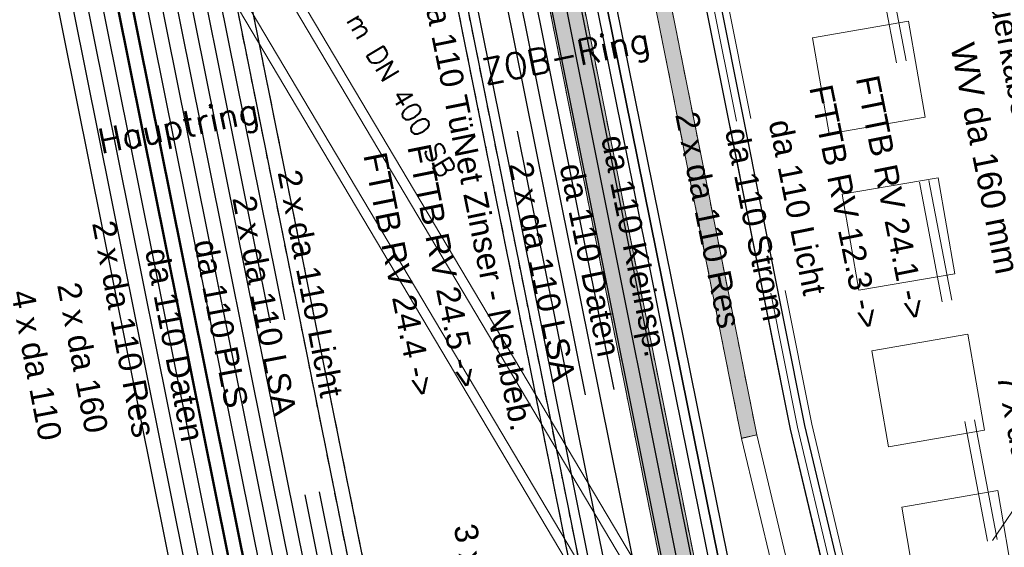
# Model space of a CAD drawing. Header units: metres. Extents: x -502 to 161, y -108 to 174.
# Tile 608 of 776: x -66.86 to -56.75, y 4.96 to 10.38. Entities that reach past the tile are written whole.
import ezdxf

# ---------------------------------------------------------------- set-up
doc = ezdxf.new("R2010")
doc.units = ezdxf.units.M
doc.header["$LTSCALE"] = 0.1
for name, pattern in [('123', [25.001, 12.501, -12.5]), ('2-1', [0.17, 0.06, -0.025, 0.06, -0.025]), ('237', [93, 75, -18]), ('3', [0.27, 0.1, -0.035, 0.1, -0.035]), ('85', [0.137505, 0.100005, -0.0125, 0.0125, -0.0125])]:
    doc.linetypes.add(name, pattern=pattern)
for name, color, linetype in [('BRI31-005.06-5f07-Koordinierung Lageplan 4. BA ZOB Fernbusbahnh', 7, 'Continuous'), ('BRI31-005.07-5f08-Koordinierung Lageplan 4. BA Radstation - Seeterrasse 2023-05-31', 7, 'Continuous'), ('BRI32-005.02-5f05-Koordinierung Schemaplan 4 BA ZOB Teilbereich', 7, 'Continuous'), ('BRI32-005.03-5f06-Koordinierung Schemaplan 4 BA ZOB Teilbereich 2 Ost - Bahnhofsallee 2023-01-21', 7, 'Continuous')]:
    doc.layers.add(name, color=color, linetype=linetype)
doc.styles.add('Arial', font='arial.ttf')
doc.styles.add('Txt', font='txt_____.ttf')

msp = doc.modelspace()

# ---------------------------------------------------------------- hatches: boundary and pattern name
at = {"layer": 'BRI31-005.07-5f08-Koordinierung Lageplan 4. BA Radstation - Seeterrasse 2023-05-31', "linetype": 'Continuous', "lineweight": 0, "true_color": 0x00ffff, "transparency": 33554687}
h = msp.add_hatch(color=4, dxfattribs=at)
edge = h.paths.add_edge_path()
edge.add_line((-59.291, 6.115), (-59.447, 6.081))
edge.add_line((-59.447, 6.081), (-61.683, 17.284))
edge.add_line((-61.683, 17.284), (-61.683, 17.284))
edge.add_arc((-81.296, 13.37), 20, 11.2869, 20.7408)
edge.add_line((-62.592, 20.452), (-62.592, 20.452))
edge.add_line((-62.592, 20.452), (-62.592, 20.452))
edge.add_arc((-43.739, 27.592), 20.16, 191.2869, 200.7407, ccw=False)
edge.add_line((-63.509, 23.646), (-63.509, 23.646))
edge.add_line((-63.509, 23.646), (-65.93, 35.78))
edge.add_line((-65.93, 35.78), (-65.774, 35.811))
edge.add_line((-65.774, 35.811), (-63.352, 23.677))
edge.add_arc((-43.739, 27.592), 20, 191.2869, 200.7408)
edge.add_line((-62.443, 20.509), (-62.443, 20.509))
edge.add_arc((-81.296, 13.37), 20.16, 11.2869, 20.7407, ccw=False)
edge.add_line((-61.526, 17.315), (-61.526, 17.315))
edge.add_line((-61.526, 17.315), (-59.291, 6.115))
h = msp.add_hatch(color=4, dxfattribs=at)
edge = h.paths.add_edge_path()
edge.add_line((-59.291, 6.115), (-59.447, 6.081))
edge.add_line((-59.447, 6.081), (-61.683, 17.284))
edge.add_line((-61.683, 17.284), (-61.683, 17.284))
edge.add_arc((-81.296, 13.37), 20, 11.2869, 20.7408)
edge.add_line((-62.592, 20.452), (-62.592, 20.452))
edge.add_line((-62.592, 20.452), (-62.592, 20.452))
edge.add_arc((-43.739, 27.592), 20.16, 191.2869, 200.7407, ccw=False)
edge.add_line((-63.509, 23.646), (-63.509, 23.646))
edge.add_line((-63.509, 23.646), (-65.93, 35.78))
edge.add_line((-65.93, 35.78), (-65.774, 35.811))
edge.add_line((-65.774, 35.811), (-63.352, 23.677))
edge.add_arc((-43.739, 27.592), 20, 191.2869, 200.7408)
edge.add_line((-62.443, 20.509), (-62.443, 20.509))
edge.add_arc((-81.296, 13.37), 20.16, 11.2869, 20.7407, ccw=False)
edge.add_line((-61.526, 17.315), (-61.526, 17.315))
edge.add_line((-61.526, 17.315), (-59.291, 6.115))

# ---------------------------------------------------------------- linework, layer by layer
at = {"layer": 'BRI31-005.06-5f07-Koordinierung Lageplan 4. BA ZOB Fernbusbahnh', "color": 5, "linetype": 'Continuous', "lineweight": 30, "true_color": 0x0000ff, "transparency": 33554687, "flags": 128}
msp.add_lwpolyline([(-66.18, 40.66), (-64.491, 32.194), (-64.481, 32.145), (-62.813, 23.785, 0.051261), (-62.098, 21.47, -0.05126), (-61.383, 19.155), (-58.8, 6.211), (-57.217, -0.43), (-55.852, -7.41, -0.417279)], format="xyb", dxfattribs=at)
at = {"layer": 'BRI31-005.07-5f08-Koordinierung Lageplan 4. BA Radstation - Seeterrasse 2023-05-31', "color": 7, "linetype": '85', "lineweight": 13, "transparency": 33554687}
for p, q in [((-59.752, 3.942), (-73.454, 72.543)), ((-59.752, 3.942), (-73.454, 72.543)), ((-73.798, 72.476), (-60.096, 3.873)), ((-73.798, 72.476), (-60.096, 3.873))]:
    msp.add_line(p, q, dxfattribs=at)
at = {"layer": 'BRI31-005.07-5f08-Koordinierung Lageplan 4. BA Radstation - Seeterrasse 2023-05-31', "color": 3, "linetype": 'Continuous', "lineweight": 30, "true_color": 0x00ff00, "transparency": 33554687, "flags": 128}
for points in [[(-63.487, -2.006), (-67.264, 16.755), (-67.264, 16.755, 0.051902), (-67.763, 18.351), (-67.763, 18.351), (-68.081, 19.019), (-71.68, 23.238), (-71.951, 24.707), (-71.951, 24.707, -0.064346), (-72.134, 28.086), (-72.134, 28.086), (-72.134, 28.086, 0.039055), (-72.141, 29.77), (-72.141, 29.77, -0.03959), (-72.146, 31.715, 0.03959), (-72.151, 33.565), (-72.373, 36.279, 0.02882), (-72.599, 37.888), (-76.916, 59.518, 0.036243), (-79.083, 67.362), (-77.674, 71.515), (-79.575, 81.065), (-80.519, 81.695), (-92.79, 77.956)], [(-63.487, -2.006), (-67.264, 16.755), (-67.264, 16.755, 0.051902), (-67.763, 18.351), (-67.763, 18.351), (-68.081, 19.019), (-71.68, 23.238), (-71.951, 24.707), (-71.951, 24.707, -0.064346), (-72.134, 28.086), (-72.134, 28.086), (-72.134, 28.086, 0.039055), (-72.141, 29.77), (-72.141, 29.77, -0.03959), (-72.146, 31.715, 0.03959), (-72.151, 33.565), (-72.373, 36.279, 0.02882), (-72.599, 37.888), (-76.916, 59.518, 0.036243), (-79.083, 67.362), (-77.674, 71.515), (-79.575, 81.065), (-80.519, 81.695), (-92.79, 77.956)], [(-63.933, -2.07), (-67.706, 16.666), (-67.706, 16.666, 0.051336), (-68.169, 18.158), (-68.169, 18.158), (-68.462, 18.772), (-72.1, 23.037), (-72.394, 24.626), (-72.394, 24.626, -0.064346), (-72.583, 28.119), (-72.583, 28.119, 0.039055), (-72.589, 29.734, -0.03959), (-72.594, 31.75), (-72.594, 31.75, 0.03959), (-72.599, 33.528), (-72.599, 33.528), (-72.821, 36.242, 0.02882), (-73.04, 37.799), (-77.357, 59.43, 0.036944), (-79.559, 67.358), (-78.139, 71.545), (-79.98, 80.794), (-80.592, 81.202), (-92.649, 77.528)], [(-63.933, -2.07), (-67.706, 16.666), (-67.706, 16.666, 0.051336), (-68.169, 18.158), (-68.169, 18.158), (-68.462, 18.772), (-72.1, 23.037), (-72.394, 24.626), (-72.394, 24.626, -0.064346), (-72.583, 28.119), (-72.583, 28.119, 0.039055), (-72.589, 29.734, -0.03959), (-72.594, 31.75), (-72.594, 31.75, 0.03959), (-72.599, 33.528), (-72.599, 33.528), (-72.821, 36.242, 0.02882), (-73.04, 37.799), (-77.357, 59.43, 0.036944), (-79.559, 67.358), (-78.139, 71.545), (-79.98, 80.794), (-80.592, 81.202), (-92.649, 77.528)], [(-63.786, -2.041), (-67.559, 16.696, 0.051532), (-68.034, 18.222), (-68.335, 18.854), (-71.96, 23.104), (-72.246, 24.653), (-72.246, 24.653, -0.064346), (-72.434, 28.108), (-72.434, 28.108), (-72.434, 28.108, 0.039055), (-72.44, 29.746), (-72.44, 29.746, -0.03959), (-72.445, 31.738), (-72.445, 31.738, 0.03959), (-72.45, 33.541), (-72.45, 33.541), (-72.672, 36.255, 0.02882), (-72.893, 37.829), (-77.21, 59.459)], [(-63.786, -2.041), (-67.559, 16.696, 0.051532), (-68.034, 18.222), (-68.335, 18.854), (-71.96, 23.104), (-72.246, 24.653), (-72.246, 24.653, -0.064346), (-72.434, 28.108), (-72.434, 28.108), (-72.434, 28.108, 0.039055), (-72.44, 29.746), (-72.44, 29.746, -0.03959), (-72.445, 31.738), (-72.445, 31.738, 0.03959), (-72.45, 33.541), (-72.45, 33.541), (-72.672, 36.255, 0.02882), (-72.893, 37.829), (-77.21, 59.459)], [(-63.639, -2.011), (-67.411, 16.725), (-67.411, 16.725, 0.051627), (-67.897, 18.284), (-67.897, 18.284), (-68.208, 18.936), (-71.82, 23.171), (-72.099, 24.681), (-72.099, 24.681, -0.064381), (-72.284, 28.1), (-72.284, 28.1), (-72.284, 28.1, 0.038958), (-72.29, 29.757), (-72.29, 29.757, -0.03967), (-72.295, 31.73, 0.039526), (-72.3, 33.553), (-72.523, 36.269, 0.028784), (-72.746, 37.858), (-77.062, 59.483)], [(-63.639, -2.011), (-67.411, 16.725), (-67.411, 16.725, 0.051627), (-67.897, 18.284), (-67.897, 18.284), (-68.208, 18.936), (-71.82, 23.171), (-72.099, 24.681), (-72.099, 24.681, -0.064381), (-72.284, 28.1), (-72.284, 28.1), (-72.284, 28.1, 0.038958), (-72.29, 29.757), (-72.29, 29.757, -0.03967), (-72.295, 31.73, 0.039526), (-72.3, 33.553), (-72.523, 36.269, 0.028784), (-72.746, 37.858), (-77.062, 59.483)]]:
    msp.add_lwpolyline(points, format="xyb", dxfattribs=at)
at = {"layer": 'BRI31-005.07-5f08-Koordinierung Lageplan 4. BA Radstation - Seeterrasse 2023-05-31', "color": 190, "linetype": '2-1', "lineweight": 30, "true_color": 0x7f00ff, "transparency": 33554687, "flags": 128}
for points in [[(-77.742, 77.234), (-76.589, 71.444), (-77.972, 67.369), (-77.972, 67.369, -0.034641), (-75.886, 59.723), (-75.886, 59.723), (-71.569, 38.093), (-71.569, 38.093, -0.02882), (-71.326, 36.365), (-71.326, 36.365), (-70.795, 29.881), (-70.795, 29.881, -0.039055), (-70.788, 27.986), (-70.788, 27.986), (-70.788, 27.986, 0.008787), (-70.812, 27.57), (-70.812, 27.57, 0.18856), (-68.904, 22.064), (-67.177, 20.039, -0.095308), (-65.941, 17.021), (-62.153, -1.793)], [(-77.742, 77.234), (-76.589, 71.444), (-77.972, 67.369), (-77.972, 67.369, -0.034641), (-75.886, 59.723), (-75.886, 59.723), (-71.569, 38.093), (-71.569, 38.093, -0.02882), (-71.326, 36.365), (-71.326, 36.365), (-70.795, 29.881), (-70.795, 29.881, -0.039055), (-70.788, 27.986), (-70.788, 27.986), (-70.788, 27.986, 0.008787), (-70.812, 27.57), (-70.812, 27.57, 0.18856), (-68.904, 22.064), (-67.177, 20.039, -0.095308), (-65.941, 17.021), (-62.153, -1.793)], [(-77.583, 77.203), (-76.434, 71.434), (-77.813, 67.369), (-77.813, 67.369, -0.034416), (-75.739, 59.753), (-75.739, 59.753), (-71.422, 38.122, -0.02882), (-71.177, 36.377), (-70.646, 29.893, -0.039055), (-70.639, 27.974), (-70.639, 27.974, 0.008787), (-70.662, 27.564), (-70.662, 27.564), (-70.662, 27.564, 0.18856), (-68.79, 22.161), (-68.79, 22.161), (-67.057, 20.129, -0.095581), (-65.794, 17.051), (-62.006, -1.763)], [(-77.583, 77.203), (-76.434, 71.434), (-77.813, 67.369), (-77.813, 67.369, -0.034416), (-75.739, 59.753), (-75.739, 59.753), (-71.422, 38.122, -0.02882), (-71.177, 36.377), (-70.646, 29.893, -0.039055), (-70.639, 27.974), (-70.639, 27.974, 0.008787), (-70.662, 27.564), (-70.662, 27.564), (-70.662, 27.564, 0.18856), (-68.79, 22.161), (-68.79, 22.161), (-67.057, 20.129, -0.095581), (-65.794, 17.051), (-62.006, -1.763)]]:
    msp.add_lwpolyline(points, format="xyb", dxfattribs=at)
at = {"layer": 'BRI31-005.07-5f08-Koordinierung Lageplan 4. BA Radstation - Seeterrasse 2023-05-31', "color": 1, "linetype": 'Continuous', "lineweight": 50, "true_color": 0xff0000, "transparency": 33554687, "flags": 128}
msp.add_lwpolyline([(-63.338, -1.986), (-67.117, 16.784), (-67.117, 16.784, 0.052077), (-67.627, 18.416), (-67.627, 18.416), (-67.954, 19.101), (-71.54, 23.304), (-71.804, 24.735), (-71.804, 24.735, -0.064346), (-71.985, 28.075), (-71.985, 28.075, 0.039055), (-71.991, 29.783), (-71.991, 29.783, -0.03959), (-71.996, 31.704), (-71.996, 31.704), (-71.996, 31.704, 0.03959), (-72.001, 33.577), (-72.001, 33.577), (-72.223, 36.291, 0.02882), (-72.452, 37.917), (-76.769, 59.547)], format="xyb", dxfattribs=at)
msp.add_lwpolyline([(-63.338, -1.986), (-67.117, 16.784), (-67.117, 16.784, 0.052077), (-67.627, 18.416), (-67.627, 18.416), (-67.954, 19.101), (-71.54, 23.304), (-71.804, 24.735), (-71.804, 24.735, -0.064346), (-71.985, 28.075), (-71.985, 28.075, 0.039055), (-71.991, 29.783), (-71.991, 29.783, -0.03959), (-71.996, 31.704), (-71.996, 31.704), (-71.996, 31.704, 0.03959), (-72.001, 33.577), (-72.001, 33.577), (-72.223, 36.291, 0.02882), (-72.452, 37.917), (-76.769, 59.547)], format="xyb", dxfattribs=at)
at = {"layer": 'BRI31-005.07-5f08-Koordinierung Lageplan 4. BA Radstation - Seeterrasse 2023-05-31', "color": 5, "linetype": 'Continuous', "lineweight": 30, "true_color": 0x0000ff, "transparency": 33554687, "flags": 128}
msp.add_lwpolyline([(-66.18, 40.66), (-64.491, 32.194), (-64.481, 32.145), (-62.813, 23.785, 0.051261), (-62.098, 21.47, -0.05126), (-61.383, 19.155), (-58.8, 6.211), (-57.217, -0.43), (-55.852, -7.41, -0.417279)], format="xyb", dxfattribs=at)
msp.add_lwpolyline([(-66.18, 40.66), (-64.491, 32.194), (-64.481, 32.145), (-62.813, 23.785, 0.051261), (-62.098, 21.47, -0.05126), (-61.383, 19.155), (-58.8, 6.211), (-57.217, -0.43), (-55.852, -7.41, -0.417279)], format="xyb", dxfattribs=at)
at = {"layer": 'BRI31-005.07-5f08-Koordinierung Lageplan 4. BA Radstation - Seeterrasse 2023-05-31', "color": 4, "linetype": '3', "lineweight": 20, "true_color": 0x00ffff, "transparency": 33554687, "flags": 128}
for points in [[(-65.774, 35.811), (-63.352, 23.677), (-63.352, 23.677, 0.041274), (-62.443, 20.509), (-62.443, 20.509), (-62.443, 20.509, -0.041274), (-61.526, 17.315), (-61.526, 17.315), (-59.291, 6.115)], [(-65.774, 35.811), (-63.352, 23.677), (-63.352, 23.677, 0.041274), (-62.443, 20.509), (-62.443, 20.509), (-62.443, 20.509, -0.041274), (-61.526, 17.315), (-61.526, 17.315), (-59.291, 6.115)], [(-65.93, 35.78), (-63.509, 23.646), (-63.509, 23.646, 0.041274), (-62.592, 20.452), (-62.592, 20.452), (-62.592, 20.452, -0.041274), (-61.683, 17.284), (-61.683, 17.284), (-59.447, 6.081)], [(-65.93, 35.78), (-63.509, 23.646), (-63.509, 23.646, 0.041274), (-62.592, 20.452), (-62.592, 20.452), (-62.592, 20.452, -0.041274), (-61.683, 17.284), (-61.683, 17.284), (-59.447, 6.081)]]:
    msp.add_lwpolyline(points, format="xyb", dxfattribs=at)
at = {"layer": 'BRI31-005.07-5f08-Koordinierung Lageplan 4. BA Radstation - Seeterrasse 2023-05-31', "color": 35, "linetype": 'Continuous', "lineweight": 30, "true_color": 0x99724c, "transparency": 33554687, "flags": 128}
msp.add_lwpolyline([(-54.893, -6.021), (-55.195, -6.08, -0.414206), (-56.368, -5.291), (-57.314, -0.452), (-58.018, 2.285), (-58.946, 6.176), (-61.041, 16.674), (-61.481, 19.136), (-61.481, 19.136, 0.05127), (-62.196, 21.451), (-62.196, 21.451), (-62.196, 21.451, -0.051265), (-62.911, 23.766), (-62.911, 23.766), (-64.374, 31.096, 0.414214), (-65.55, 31.881), (-67.659, 31.46)], format="xyb", dxfattribs=at)
msp.add_lwpolyline([(-54.893, -6.021), (-55.195, -6.08, -0.414206), (-56.368, -5.291), (-57.314, -0.452), (-58.018, 2.285), (-58.946, 6.176), (-61.041, 16.674), (-61.481, 19.136), (-61.481, 19.136, 0.05127), (-62.196, 21.451), (-62.196, 21.451), (-62.196, 21.451, -0.051265), (-62.911, 23.766), (-62.911, 23.766), (-64.374, 31.096, 0.414214), (-65.55, 31.881), (-67.659, 31.46)], format="xyb", dxfattribs=at)
at = {"layer": 'BRI31-005.07-5f08-Koordinierung Lageplan 4. BA Radstation - Seeterrasse 2023-05-31', "color": 1, "linetype": '2-1', "lineweight": 30, "true_color": 0xff0000, "transparency": 33554687, "flags": 128}
for points in [[(-75.627, 29.729), (-74.339, 22.753, 0.289416), (-72.236, 20.478), (-65.424, 18.657, -0.285081), (-63.619, 16.735), (-60.177, -0.36), (-60.177, -0.36, 0.028652), (-60.004, -1.022), (-60.004, -1.022), (-60.004, -1.022, -0.028296), (-59.844, -1.632), (-59.844, -1.632), (-59.716, -2.267), (-59.716, -2.267, 0.02019), (-59.601, -2.739), (-59.601, -2.739), (-59.601, -2.739, -0.058762), (-59.523, -3.217), (-59.523, -3.217, -0.053118), (-59.601, -4.487), (-59.835, -5.868, -0.048918), (-59.964, -6.343), (-60.607, -8.037, 0.029582), (-60.739, -8.458), (-60.967, -9.37, -0.215317), (-62.242, -10.984), (-62.242, -10.984, 0.019684), (-63.694, -11.81), (-63.694, -11.81, -0.092615), (-65.046, -12.337), (-67.009, -12.709), (-67.009, -12.709, 0.061034), (-68.219, -13.095), (-68.219, -13.095, -0.061032), (-69.359, -13.459), (-76.842, -14.876), (-76.842, -14.876, -0.090994), (-78.538, -14.885), (-78.538, -14.885, 0.098478), (-80.524, -14.926), (-81.092, -15.051, -0.033057), (-82.076, -15.201, 0.049135), (-82.88, -15.349, 0.152768), (-84.051, -16.123, -0.17625), (-84.55, -16.421), (-97.254, -18.794)], [(-75.627, 29.729), (-74.339, 22.753, 0.289416), (-72.236, 20.478), (-65.424, 18.657, -0.285081), (-63.619, 16.735), (-60.177, -0.36), (-60.177, -0.36, 0.028652), (-60.004, -1.022), (-60.004, -1.022), (-60.004, -1.022, -0.028296), (-59.844, -1.632), (-59.844, -1.632), (-59.716, -2.267), (-59.716, -2.267, 0.02019), (-59.601, -2.739), (-59.601, -2.739), (-59.601, -2.739, -0.058762), (-59.523, -3.217), (-59.523, -3.217, -0.053118), (-59.601, -4.487), (-59.835, -5.868, -0.048918), (-59.964, -6.343), (-60.607, -8.037, 0.029582), (-60.739, -8.458), (-60.967, -9.37, -0.215317), (-62.242, -10.984), (-62.242, -10.984, 0.019684), (-63.694, -11.81), (-63.694, -11.81, -0.092615), (-65.046, -12.337), (-67.009, -12.709), (-67.009, -12.709, 0.061034), (-68.219, -13.095), (-68.219, -13.095, -0.061032), (-69.359, -13.459), (-76.842, -14.876), (-76.842, -14.876, -0.090994), (-78.538, -14.885), (-78.538, -14.885, 0.098478), (-80.524, -14.926), (-81.092, -15.051, -0.033057), (-82.076, -15.201, 0.049135), (-82.88, -15.349, 0.152768), (-84.051, -16.123, -0.17625), (-84.55, -16.421), (-97.254, -18.794)], [(-75.529, 29.747), (-74.24, 22.771, 0.289416), (-72.21, 20.575), (-65.398, 18.753, -0.285035), (-63.521, 16.755), (-60.079, -0.34), (-60.079, -0.34, 0.028652), (-59.909, -0.991), (-59.909, -0.991, -0.028299), (-59.746, -1.612), (-59.618, -2.247, 0.019572), (-59.502, -2.727), (-59.502, -2.727, -0.058138), (-59.423, -3.212), (-59.423, -3.212, -0.053118), (-59.503, -4.503), (-59.736, -5.884), (-59.736, -5.884, -0.048918), (-59.87, -6.379), (-59.87, -6.379), (-60.514, -8.073), (-60.514, -8.073, 0.029582), (-60.642, -8.482), (-60.642, -8.482), (-60.881, -9.439, -0.214607), (-62.224, -11.144), (-62.224, -11.144, 0.019005), (-63.615, -11.937), (-63.615, -11.937, -0.092615), (-65.018, -12.484), (-66.981, -12.856, 0.061034), (-68.156, -13.231), (-68.156, -13.231, -0.061032), (-69.331, -13.606), (-69.331, -13.606), (-76.814, -15.023, -0.090994), (-78.564, -15.033, 0.098444), (-80.491, -15.072), (-81.068, -15.199), (-81.068, -15.199, -0.033334), (-82.041, -15.346), (-82.041, -15.346, 0.049439), (-82.839, -15.493), (-82.839, -15.493, 0.152676), (-83.934, -16.217), (-83.934, -16.217, -0.176505), (-84.522, -16.568), (-97.226, -18.942)], [(-75.529, 29.747), (-74.24, 22.771, 0.289416), (-72.21, 20.575), (-65.398, 18.753, -0.285035), (-63.521, 16.755), (-60.079, -0.34), (-60.079, -0.34, 0.028652), (-59.909, -0.991), (-59.909, -0.991, -0.028299), (-59.746, -1.612), (-59.618, -2.247, 0.019572), (-59.502, -2.727), (-59.502, -2.727, -0.058138), (-59.423, -3.212), (-59.423, -3.212, -0.053118), (-59.503, -4.503), (-59.736, -5.884), (-59.736, -5.884, -0.048918), (-59.87, -6.379), (-59.87, -6.379), (-60.514, -8.073), (-60.514, -8.073, 0.029582), (-60.642, -8.482), (-60.642, -8.482), (-60.881, -9.439, -0.214607), (-62.224, -11.144), (-62.224, -11.144, 0.019005), (-63.615, -11.937), (-63.615, -11.937, -0.092615), (-65.018, -12.484), (-66.981, -12.856, 0.061034), (-68.156, -13.231), (-68.156, -13.231, -0.061032), (-69.331, -13.606), (-69.331, -13.606), (-76.814, -15.023, -0.090994), (-78.564, -15.033, 0.098444), (-80.491, -15.072), (-81.068, -15.199), (-81.068, -15.199, -0.033334), (-82.041, -15.346), (-82.041, -15.346, 0.049439), (-82.839, -15.493), (-82.839, -15.493, 0.152676), (-83.934, -16.217), (-83.934, -16.217, -0.176505), (-84.522, -16.568), (-97.226, -18.942)]]:
    msp.add_lwpolyline(points, format="xyb", dxfattribs=at)
at = {"layer": 'BRI31-005.07-5f08-Koordinierung Lageplan 4. BA Radstation - Seeterrasse 2023-05-31', "color": 32, "linetype": 'Continuous', "lineweight": 30, "true_color": 0xcc6600, "transparency": 33554687, "flags": 128}
msp.add_lwpolyline([(-64.504, 19.764, -0.109639), (-63.626, 17.783), (-63.626, 17.783), (-59.981, -0.321), (-59.981, -0.321, 0.028652), (-59.814, -0.96), (-59.814, -0.96), (-59.814, -0.96, -0.02865), (-59.646, -1.6), (-59.646, -1.6), (-59.52, -2.227)], format="xyb", dxfattribs=at)
msp.add_lwpolyline([(-64.504, 19.764, -0.109639), (-63.626, 17.783), (-63.626, 17.783), (-59.981, -0.321), (-59.981, -0.321, 0.028652), (-59.814, -0.96), (-59.814, -0.96), (-59.814, -0.96, -0.02865), (-59.646, -1.6), (-59.646, -1.6), (-59.52, -2.227)], format="xyb", dxfattribs=at)
at = {"layer": 'BRI31-005.07-5f08-Koordinierung Lageplan 4. BA Radstation - Seeterrasse 2023-05-31', "color": 2, "linetype": 'Continuous', "true_color": 0xffff00, "transparency": 33554687}
msp.add_solid([(-59.752, 3.942), (-60.096, 3.873), (-73.454, 72.543), (-73.798, 72.476)], dxfattribs=at)
msp.add_solid([(-59.752, 3.942), (-60.096, 3.873), (-73.454, 72.543), (-73.798, 72.476)], dxfattribs=at)
at = {"layer": 'BRI32-005.02-5f05-Koordinierung Schemaplan 4 BA ZOB Teilbereich', "color": 1, "linetype": 'Continuous', "lineweight": 35, "true_color": 0xff0000, "transparency": 33554687, "flags": 128}
msp.add_lwpolyline([(-63.851, 18.443), (-63.851, 18.443, -0.284864), (-62.046, 16.523), (-62.046, 16.523), (-59.172, 2.306, -0.032986), (-59.039, 1.316, 0.032787), (-58.906, 0.327), (-58.77, -0.349), (-58.77, -0.349, 0.022361), (-58.621, -0.951), (-58.621, -0.951), (-58.621, -0.951, 0.053366), (-58.383, -1.522), (-58.383, -1.522, -0.076946), (-58.152, -2.161), (-58.065, -2.601, -0.090649), (-58.031, -5.1), (-58.456, -7.609), (-58.456, -7.609, 0.365082), (-56.754, -10.496), (-56.754, -10.496, 0.131065), (-54.472, -10.672)], format="xyb", dxfattribs=at)
at = {"layer": 'BRI32-005.03-5f06-Koordinierung Schemaplan 4 BA ZOB Teilbereich 2 Ost - Bahnhofsallee 2023-01-21', "color": 7, "linetype": 'Continuous', "lineweight": 13, "transparency": 33554687}
for p, q in [((-59.752, 3.942), (-73.454, 72.543)), ((-73.798, 72.476), (-60.096, 3.873))]:
    msp.add_line(p, q, dxfattribs=at)
at = {"layer": 'BRI32-005.03-5f06-Koordinierung Schemaplan 4 BA ZOB Teilbereich 2 Ost - Bahnhofsallee 2023-01-21', "color": 150, "linetype": '123', "lineweight": 20, "true_color": 0x007fff, "transparency": 33554687}
for p, q in [((-56.921, 5.024), (-58.601, 13.854)), ((-56.823, 5.042), (-58.504, 13.882))]:
    msp.add_line(p, q, dxfattribs=at)
at = {"layer": 'BRI32-005.03-5f06-Koordinierung Schemaplan 4 BA ZOB Teilbereich 2 Ost - Bahnhofsallee 2023-01-21', "color": 150, "linetype": 'Continuous', "lineweight": 20, "true_color": 0x007fff, "transparency": 33554687}
msp.add_line((-56.872, 5.033), (-53.884, 9.422), dxfattribs=at)
at = {"layer": 'BRI32-005.03-5f06-Koordinierung Schemaplan 4 BA ZOB Teilbereich 2 Ost - Bahnhofsallee 2023-01-21', "color": 7, "linetype": 'Continuous', "lineweight": 9, "transparency": 33554687}
for p, q in [((-59.447, 6.079), (-59.291, 6.116)), ((-59.291, 6.115), (-59.447, 6.081))]:
    msp.add_line(p, q, dxfattribs=at)
at = {"layer": 'BRI32-005.03-5f06-Koordinierung Schemaplan 4 BA ZOB Teilbereich 2 Ost - Bahnhofsallee 2023-01-21', "color": 4, "linetype": 'Continuous', "lineweight": 20, "true_color": 0x00ffff, "transparency": 33554687}
for p, q in [((-57.862, -0.572), (-59.447, 6.079)), ((-57.706, -0.535), (-59.291, 6.116))]:
    msp.add_line(p, q, dxfattribs=at)
at = {"layer": 'BRI32-005.03-5f06-Koordinierung Schemaplan 4 BA ZOB Teilbereich 2 Ost - Bahnhofsallee 2023-01-21', "color": 3, "linetype": 'Continuous', "lineweight": 30, "true_color": 0x00ff00, "transparency": 33554687, "flags": 128}
for points in [[(-63.487, -2.006), (-67.264, 16.755), (-67.264, 16.755, 0.051902), (-67.763, 18.351), (-67.763, 18.351), (-68.081, 19.019), (-71.68, 23.238), (-71.951, 24.707), (-71.951, 24.707, -0.064346), (-72.134, 28.086), (-72.134, 28.086), (-72.134, 28.086, 0.039055), (-72.141, 29.77), (-72.141, 29.77, -0.03959), (-72.146, 31.715, 0.03959), (-72.151, 33.565), (-72.373, 36.279, 0.02882), (-72.599, 37.888), (-76.916, 59.518, 0.036243), (-79.083, 67.362), (-77.674, 71.515), (-79.575, 81.065), (-80.519, 81.695), (-92.79, 77.956)], [(-63.933, -2.07), (-67.706, 16.666), (-67.706, 16.666, 0.051336), (-68.169, 18.158), (-68.169, 18.158), (-68.462, 18.772), (-72.1, 23.037), (-72.394, 24.626), (-72.394, 24.626, -0.064346), (-72.583, 28.119), (-72.583, 28.119, 0.039055), (-72.589, 29.734, -0.03959), (-72.594, 31.75), (-72.594, 31.75, 0.03959), (-72.599, 33.528), (-72.599, 33.528), (-72.821, 36.242, 0.02882), (-73.04, 37.799), (-77.357, 59.43, 0.036944), (-79.559, 67.358), (-78.139, 71.545), (-79.98, 80.794), (-80.592, 81.202), (-92.649, 77.528)], [(-63.786, -2.041), (-67.559, 16.696, 0.051532), (-68.034, 18.222), (-68.335, 18.854), (-71.96, 23.104), (-72.246, 24.653), (-72.246, 24.653, -0.064346), (-72.434, 28.108), (-72.434, 28.108), (-72.434, 28.108, 0.039055), (-72.44, 29.746), (-72.44, 29.746, -0.03959), (-72.445, 31.738), (-72.445, 31.738, 0.03959), (-72.45, 33.541), (-72.45, 33.541), (-72.672, 36.255, 0.02882), (-72.893, 37.829), (-77.21, 59.459)], [(-63.639, -2.011), (-67.411, 16.725), (-67.411, 16.725, 0.051627), (-67.897, 18.284), (-67.897, 18.284), (-68.208, 18.936), (-71.82, 23.171), (-72.099, 24.681), (-72.099, 24.681, -0.064381), (-72.284, 28.1), (-72.284, 28.1), (-72.284, 28.1, 0.038958), (-72.29, 29.757), (-72.29, 29.757, -0.03967), (-72.295, 31.73, 0.039526), (-72.3, 33.553), (-72.523, 36.269, 0.028784), (-72.746, 37.858), (-77.062, 59.483)], [(-65.262, 20.771, 0.223754), (-63.807, 18.764, -0.220519), (-62.355, 16.787), (-58.967, -0.131), (-58.967, -0.131, 0.054032), (-58.717, -0.921), (-58.717, -0.921), (-58.717, -0.921, -0.055151), (-58.469, -1.71), (-58.469, -1.71), (-58.372, -2.204)]]:
    msp.add_lwpolyline(points, format="xyb", dxfattribs=at)
at = {"layer": 'BRI32-005.03-5f06-Koordinierung Schemaplan 4 BA ZOB Teilbereich 2 Ost - Bahnhofsallee 2023-01-21', "color": 190, "linetype": 'Continuous', "lineweight": 30, "true_color": 0x7f00ff, "transparency": 33554687, "flags": 128}
for points in [[(-77.742, 77.234), (-76.589, 71.444), (-77.972, 67.369), (-77.972, 67.369, -0.034641), (-75.886, 59.723), (-75.886, 59.723), (-71.569, 38.093), (-71.569, 38.093, -0.02882), (-71.326, 36.365), (-71.326, 36.365), (-70.795, 29.881), (-70.795, 29.881, -0.039055), (-70.788, 27.986), (-70.788, 27.986), (-70.788, 27.986, 0.008787), (-70.812, 27.57), (-70.812, 27.57, 0.18856), (-68.904, 22.064), (-67.177, 20.039, -0.095308), (-65.941, 17.021), (-62.153, -1.793)], [(-77.583, 77.203), (-76.434, 71.434), (-77.813, 67.369), (-77.813, 67.369, -0.034416), (-75.739, 59.753), (-75.739, 59.753), (-71.422, 38.122, -0.02882), (-71.177, 36.377), (-70.646, 29.893, -0.039055), (-70.639, 27.974), (-70.639, 27.974, 0.008787), (-70.662, 27.564), (-70.662, 27.564), (-70.662, 27.564, 0.18856), (-68.79, 22.161), (-68.79, 22.161), (-67.057, 20.129, -0.095581), (-65.794, 17.051), (-62.006, -1.763)], [(-65.115, 20.799, 0.223754), (-63.734, 18.895, -0.220519), (-62.208, 16.817), (-59.27, 2.286, 0.410571), (-58.104, 1.501), (-55.563, 1.979)]]:
    msp.add_lwpolyline(points, format="xyb", dxfattribs=at)
at = {"layer": 'BRI32-005.03-5f06-Koordinierung Schemaplan 4 BA ZOB Teilbereich 2 Ost - Bahnhofsallee 2023-01-21', "color": 1, "linetype": 'Continuous', "lineweight": 50, "true_color": 0xff0000, "transparency": 33554687, "flags": 128}
for points in [[(-63.338, -1.986), (-67.117, 16.784), (-67.117, 16.784, 0.052077), (-67.627, 18.416), (-67.627, 18.416), (-67.954, 19.101), (-71.54, 23.304), (-71.804, 24.735), (-71.804, 24.735, -0.064346), (-71.985, 28.075), (-71.985, 28.075, 0.039055), (-71.991, 29.783), (-71.991, 29.783, -0.03959), (-71.996, 31.704), (-71.996, 31.704), (-71.996, 31.704, 0.03959), (-72.001, 33.577), (-72.001, 33.577), (-72.223, 36.291, 0.02882), (-72.452, 37.917), (-76.769, 59.547)], [(-63.187, -1.976), (-66.97, 16.814, 0.052246), (-67.492, 18.48), (-67.827, 19.183), (-71.399, 23.371)]]:
    msp.add_lwpolyline(points, format="xyb", dxfattribs=at)
at = {"layer": 'BRI32-005.03-5f06-Koordinierung Schemaplan 4 BA ZOB Teilbereich 2 Ost - Bahnhofsallee 2023-01-21', "color": 5, "linetype": 'Continuous', "lineweight": 30, "true_color": 0x0000ff, "transparency": 33554687, "flags": 128}
msp.add_lwpolyline([(-66.18, 40.66), (-64.491, 32.194), (-64.481, 32.145), (-62.813, 23.785, 0.051261), (-62.098, 21.47, -0.05126), (-61.383, 19.155), (-58.8, 6.211), (-57.217, -0.43), (-55.852, -7.41, -0.417279)], format="xyb", dxfattribs=at)
at = {"layer": 'BRI32-005.03-5f06-Koordinierung Schemaplan 4 BA ZOB Teilbereich 2 Ost - Bahnhofsallee 2023-01-21', "color": 4, "linetype": 'Continuous', "lineweight": 20, "true_color": 0x00ffff, "transparency": 33554687, "flags": 128}
for points in [[(-65.774, 35.811), (-63.352, 23.677), (-63.352, 23.677, 0.041274), (-62.443, 20.509), (-62.443, 20.509), (-62.443, 20.509, -0.041274), (-61.526, 17.315), (-61.526, 17.315), (-59.291, 6.115)], [(-65.93, 35.78), (-63.509, 23.646), (-63.509, 23.646, 0.041274), (-62.592, 20.452), (-62.592, 20.452), (-62.592, 20.452, -0.041274), (-61.683, 17.284), (-61.683, 17.284), (-59.447, 6.081)]]:
    msp.add_lwpolyline(points, format="xyb", dxfattribs=at)
at = {"layer": 'BRI32-005.03-5f06-Koordinierung Schemaplan 4 BA ZOB Teilbereich 2 Ost - Bahnhofsallee 2023-01-21', "color": 35, "linetype": '237', "lineweight": 30, "true_color": 0x99724c, "transparency": 33554687, "flags": 128}
msp.add_lwpolyline([(-54.893, -6.021), (-55.195, -6.08, -0.414206), (-56.368, -5.291), (-57.314, -0.452), (-58.018, 2.285), (-58.946, 6.176), (-61.041, 16.674), (-61.481, 19.136), (-61.481, 19.136, 0.05127), (-62.196, 21.451), (-62.196, 21.451), (-62.196, 21.451, -0.051265), (-62.911, 23.766), (-62.911, 23.766), (-64.374, 31.096, 0.414214), (-65.55, 31.881), (-67.659, 31.46)], format="xyb", dxfattribs=at)
at = {"layer": 'BRI32-005.03-5f06-Koordinierung Schemaplan 4 BA ZOB Teilbereich 2 Ost - Bahnhofsallee 2023-01-21', "color": 1, "linetype": 'Continuous', "lineweight": 30, "true_color": 0xff0000, "transparency": 33554687, "flags": 128}
for points in [[(-75.627, 29.729), (-74.339, 22.753, 0.289416), (-72.236, 20.478), (-65.424, 18.657, -0.285081), (-63.619, 16.735), (-60.177, -0.36), (-60.177, -0.36, 0.028652), (-60.004, -1.022), (-60.004, -1.022), (-60.004, -1.022, -0.028296), (-59.844, -1.632), (-59.844, -1.632), (-59.716, -2.267)], [(-75.529, 29.747), (-74.24, 22.771, 0.289416), (-72.21, 20.575), (-65.398, 18.753, -0.285035), (-63.521, 16.755), (-60.079, -0.34), (-60.079, -0.34, 0.028652), (-59.909, -0.991), (-59.909, -0.991, -0.028299), (-59.746, -1.612), (-59.618, -2.247, 0.019572)], [(-58.053, -2.142, 0.076413), (-58.287, -1.496), (-58.287, -1.496), (-58.287, -1.496, -0.052379), (-58.523, -0.928), (-58.523, -0.928, -0.022815), (-58.672, -0.329), (-58.808, 0.347), (-58.808, 0.347, -0.032787), (-58.939, 1.323), (-58.939, 1.323), (-58.939, 1.323, 0.032986), (-59.074, 2.325), (-59.074, 2.325), (-61.948, 16.543), (-61.948, 16.543, 0.284864), (-63.825, 18.54), (-63.825, 18.54)], [(-63.851, 18.443), (-63.851, 18.443, -0.284864), (-62.046, 16.523), (-62.046, 16.523), (-59.172, 2.306, -0.032986), (-59.039, 1.316, 0.032787), (-58.906, 0.327), (-58.77, -0.349), (-58.77, -0.349, 0.022361), (-58.621, -0.951), (-58.621, -0.951), (-58.621, -0.951, 0.053366), (-58.383, -1.522), (-58.383, -1.522, -0.076946), (-58.152, -2.161), (-58.065, -2.601, -0.090649), (-58.031, -5.1), (-58.456, -7.609), (-58.456, -7.609, 0.365082), (-56.754, -10.496), (-56.754, -10.496, 0.131065), (-54.472, -10.672)]]:
    msp.add_lwpolyline(points, format="xyb", dxfattribs=at)
at = {"layer": 'BRI32-005.03-5f06-Koordinierung Schemaplan 4 BA ZOB Teilbereich 2 Ost - Bahnhofsallee 2023-01-21', "color": 7, "linetype": 'Continuous', "lineweight": 30, "transparency": 33554687, "flags": 128}
for points in [[(-62.594, -1.882), (-66.382, 16.932, 0.086825), (-67.447, 19.662), (-70.638, 23.403), (-70.65, 23.465)], [(-63.037, -1.961), (-66.823, 16.844), (-66.823, 16.844, 0.077007), (-67.724, 19.294), (-67.724, 19.294), (-71.058, 23.202), (-71.092, 23.381)], [(-62.888, -1.941), (-66.676, 16.873), (-66.676, 16.873, 0.080045), (-67.627, 19.411), (-67.627, 19.411), (-70.918, 23.269), (-70.944, 23.409)], [(-62.741, -1.911), (-66.529, 16.903, 0.083299), (-67.534, 19.533), (-70.778, 23.336), (-70.797, 23.437)], [(-59.264, -1.196, 0.040666), (-59.41, -0.686), (-59.41, -0.686, -0.039868), (-59.54, -0.232), (-59.54, -0.232), (-62.982, 16.864), (-62.982, 16.864, 0.273243), (-63.765, 17.733), (-63.765, 17.733, -0.15537), (-65.603, 19.023, -0.052477), (-66.243, 20.078, -0.063731), (-66.64, 21.298), (-66.687, 21.546)], [(-65.41, 20.743), (-65.41, 20.743, 0.223754), (-63.879, 18.632), (-63.879, 18.632), (-63.879, 18.632, -0.220519), (-62.502, 16.757), (-62.502, 16.757), (-59.114, -0.161), (-59.114, -0.161, 0.053942), (-58.864, -0.952), (-58.864, -0.952, -0.055067), (-58.616, -1.743), (-58.519, -2.233)], [(-65.557, 20.715), (-65.557, 20.715, 0.223755), (-63.951, 18.501), (-63.951, 18.501), (-63.951, 18.501, -0.220519), (-62.649, 16.727), (-62.649, 16.727), (-59.261, -0.191, 0.053963), (-59.011, -0.981), (-59.011, -0.981, -0.055088), (-58.763, -1.772), (-58.763, -1.772), (-58.666, -2.262)]]:
    msp.add_lwpolyline(points, format="xyb", dxfattribs=at)
at = {"layer": 'BRI32-005.03-5f06-Koordinierung Schemaplan 4 BA ZOB Teilbereich 2 Ost - Bahnhofsallee 2023-01-21', "color": 7, "linetype": '237', "lineweight": 30, "transparency": 33554687, "flags": 128}
for points in [[(-62.447, -1.852), (-66.235, 16.962), (-66.235, 16.962, 0.09069), (-67.367, 19.8), (-67.367, 19.8), (-70.513, 23.488)], [(-62.3, -1.822), (-66.088, 16.992, 0.095021), (-67.297, 19.949), (-70.343, 23.52)], [(-66.834, 21.518), (-66.787, 21.27, 0.062317), (-66.391, 20.04, 0.053687), (-65.722, 18.933), (-65.722, 18.933, 0.155323), (-63.81, 17.591), (-63.81, 17.591, -0.273613), (-63.129, 16.834), (-59.687, -0.262), (-59.687, -0.262, 0.040282), (-59.549, -0.744), (-59.549, -0.744), (-59.549, -0.744, -0.040283), (-59.411, -1.226), (-59.411, -1.226)], [(-64.334, 16.414), (-64.334, 16.414, -0.414214), (-63.897, 17.07), (-63.897, 17.07, -0.414214), (-63.241, 16.632), (-62.492, 12.908), (-59.834, -0.291), (-59.834, -0.291, 0.02013), (-59.772, -0.547), (-59.772, -0.547), (-59.772, -0.547, 0.020143), (-59.689, -0.796), (-59.689, -0.796, -0.040283), (-59.558, -1.256)]]:
    msp.add_lwpolyline(points, format="xyb", dxfattribs=at)
at = {"layer": 'BRI32-005.03-5f06-Koordinierung Schemaplan 4 BA ZOB Teilbereich 2 Ost - Bahnhofsallee 2023-01-21', "color": 3, "linetype": '237', "lineweight": 30, "true_color": 0x00ff00, "transparency": 33554687, "flags": 128}
msp.add_lwpolyline([(-66.539, 21.574), (-66.493, 21.326), (-66.493, 21.326, 0.063734), (-66.108, 20.142), (-66.108, 20.142, 0.05248), (-65.483, 19.114, 0.155374), (-63.72, 17.877, -0.273268), (-62.835, 16.894), (-59.393, -0.202, 0.039847), (-59.27, -0.633, -0.040648), (-59.117, -1.167)], format="xyb", dxfattribs=at)
at = {"layer": 'BRI32-005.03-5f06-Koordinierung Schemaplan 4 BA ZOB Teilbereich 2 Ost - Bahnhofsallee 2023-01-21', "color": 32, "linetype": 'Continuous', "lineweight": 30, "true_color": 0xcc6600, "transparency": 33554687, "flags": 128}
msp.add_lwpolyline([(-64.504, 19.764, -0.109639), (-63.626, 17.783), (-63.626, 17.783), (-59.981, -0.321), (-59.981, -0.321, 0.028652), (-59.814, -0.96), (-59.814, -0.96), (-59.814, -0.96, -0.02865), (-59.646, -1.6), (-59.646, -1.6), (-59.52, -2.227)], format="xyb", dxfattribs=at)
at = {"layer": 'BRI32-005.03-5f06-Koordinierung Schemaplan 4 BA ZOB Teilbereich 2 Ost - Bahnhofsallee 2023-01-21', "color": 1, "linetype": 'Continuous', "lineweight": 13, "true_color": 0xff0000, "transparency": 33554687, "flags": 128}
for points in [[(-68.651, 17.283), (-59.637, 2.113), (-59.121, 2.419), (-68.135, 17.59)], [(-68.541, 17.295), (-59.551, 2.164), (-59.207, 2.368), (-68.197, 17.499)]]:
    msp.add_lwpolyline(points, dxfattribs=at)
at = {"layer": 'BRI32-005.03-5f06-Koordinierung Schemaplan 4 BA ZOB Teilbereich 2 Ost - Bahnhofsallee 2023-01-21', "color": 1, "linetype": '237', "lineweight": 20, "true_color": 0xff0000, "transparency": 33554687, "flags": 128}
for points in [[(-60.968, 16.689), (-58.873, 6.195), (-57.945, 2.303)], [(-60.82, 16.718), (-58.727, 6.227), (-57.799, 2.338)]]:
    msp.add_lwpolyline(points, dxfattribs=at)
at = {"layer": 'BRI32-005.03-5f06-Koordinierung Schemaplan 4 BA ZOB Teilbereich 2 Ost - Bahnhofsallee 2023-01-21', "color": 1, "linetype": 'Continuous', "lineweight": 9, "true_color": 0xff0000, "transparency": 33554687, "flags": 128}
for points in [[(-58.72, 10.191), (-57.734, 10.361), (-57.564, 9.376), (-58.549, 9.205), (-58.72, 10.191)], [(-58.414, 8.585), (-57.429, 8.755), (-57.259, 7.77), (-58.244, 7.6), (-58.414, 8.585)], [(-58.109, 6.979), (-57.123, 7.15), (-56.953, 6.164), (-57.938, 5.994), (-58.109, 6.979)], [(-57.803, 5.374), (-56.818, 5.544), (-56.647, 4.559), (-57.633, 4.388), (-57.803, 5.374)]]:
    msp.add_lwpolyline(points, dxfattribs=at)

# ---------------------------------------------------------------- texts
at = {"layer": 'BRI32-005.03-5f06-Koordinierung Schemaplan 4 BA ZOB Teilbereich 2 Ost - Bahnhofsallee 2023-01-21', "color": 1, "true_color": 0xff0000, "transparency": 33554687, "attachment_point": 1, "line_spacing_factor": 0.25}
for s, insert, char_height, rotation, style in [('--> 0.5 % 18.2 m DN 400 SB', (-64.585, 12.567), 0.2, 300.7171, 'Txt'), ('FTTB RV 24.1 ->', (-58.04, 9.825), 0.24, 281.3833, 'Arial'), ('FTTB RV 12.3 ->', (-58.518, 9.729), 0.24, 281.3833, 'Arial'), ('FTTB RV 24.4 ->', (-63.096, 9.035), 0.24, 281.3833, 'Arial'), ('FTTB RV 24.5 ->', (-62.644, 9.12), 0.24, 281.3833, 'Arial')]:
    msp.add_mtext(s, dxfattribs=dict(at, insert=insert, char_height=char_height, rotation=rotation, style=style))
at = {"layer": 'BRI32-005.03-5f06-Koordinierung Schemaplan 4 BA ZOB Teilbereich 2 Ost - Bahnhofsallee 2023-01-21', "color": 5, "true_color": 0x0000ff, "transparency": 33554687, "insert": (-56.971, 12.185), "char_height": 0.24, "attachment_point": 1, "rotation": 281.0643, "line_spacing_factor": 0.25, "style": 'Arial'}
msp.add_mtext('da 110 Steuerkabel Baumbew.', dxfattribs=at)
at = {"layer": 'BRI32-005.03-5f06-Koordinierung Schemaplan 4 BA ZOB Teilbereich 2 Ost - Bahnhofsallee 2023-01-21', "color": 34, "true_color": 0x994c00, "transparency": 33554687, "insert": (-62.489, 10.717), "char_height": 0.24, "attachment_point": 1, "rotation": 281.3833, "line_spacing_factor": 0.25, "style": 'Arial'}
msp.add_mtext('da 110 TüNet Zinser - Neubeb.', dxfattribs=at)
at = {"layer": 'BRI32-005.03-5f06-Koordinierung Schemaplan 4 BA ZOB Teilbereich 2 Ost - Bahnhofsallee 2023-01-21', "color": 7, "transparency": 33554687, "attachment_point": 1, "line_spacing_factor": 0.25}
for s, insert, char_height, rotation, style in [('ZOB-Ring', (-62.129, 9.965), 0.26, 11.3833, 'Txt'), ('WV da 160 mm', (-57.06, 10.158), 0.25, 281.2869, 'Arial'), ('Hauptring', (-66.077, 9.252), 0.26, 11.3833, 'Txt'), ('2 x da 110 Res', (-59.894, 9.451), 0.24, 281.3833, 'Arial'), ('da 110 Strom', (-59.383, 9.288), 0.24, 281.3833, 'Arial'), ('da 110 Kleinsp.', (-60.655, 9.212), 0.24, 281.3833, 'Arial'), ('2 x da 110 LSA', (-61.6, 8.942), 0.24, 281.3833, 'Arial'), ('da 110 Daten', (-61.082, 8.922), 0.24, 281.3833, 'Arial'), ('2 x da 110 LSA', (-64.441, 8.591), 0.24, 280.776, 'Arial'), ('2 x da 110 Res', (-65.88, 8.334), 0.24, 280.776, 'Arial'), ('da 110 PLS', (-64.836, 8.142), 0.24, 280.776, 'Arial'), ('da 110 Daten', (-65.336, 8.053), 0.24, 280.776, 'Arial'), ('7 x da 50 Poller', (-56.592, 6.767), 0.24, 280.7743, 'Arial'), ('3 x da 110 LSA', (-62.169, 5.221), 0.24, 280.776, 'Arial')]:
    msp.add_mtext(s, dxfattribs=dict(at, insert=insert, char_height=char_height, rotation=rotation, style=style))
at = {"layer": 'BRI32-005.03-5f06-Koordinierung Schemaplan 4 BA ZOB Teilbereich 2 Ost - Bahnhofsallee 2023-01-21', "color": 190, "true_color": 0x7f00ff, "transparency": 33554687, "char_height": 0.24, "attachment_point": 1, "line_spacing_factor": 0.25, "style": 'Arial'}
for s, insert, rotation in [('da 110 Licht', (-58.935, 9.372), 281.3833), ('2 x da 110 Licht', (-63.975, 8.855), 280.776)]:
    msp.add_mtext(s, dxfattribs=dict(at, insert=insert, rotation=rotation))
at = {"layer": 'BRI32-005.03-5f06-Koordinierung Schemaplan 4 BA ZOB Teilbereich 2 Ost - Bahnhofsallee 2023-01-21', "color": 251, "true_color": 0x5b5b5b, "transparency": 33554687, "char_height": 0.24, "attachment_point": 1, "rotation": 280.776, "line_spacing_factor": 0.25, "style": 'Arial'}
for s, insert in [('4 x da 110', (-66.713, 7.624)), ('2 x da 160', (-66.239, 7.7))]:
    msp.add_mtext(s, dxfattribs=dict(at, insert=insert))

doc.saveas('drawing.dxf')
